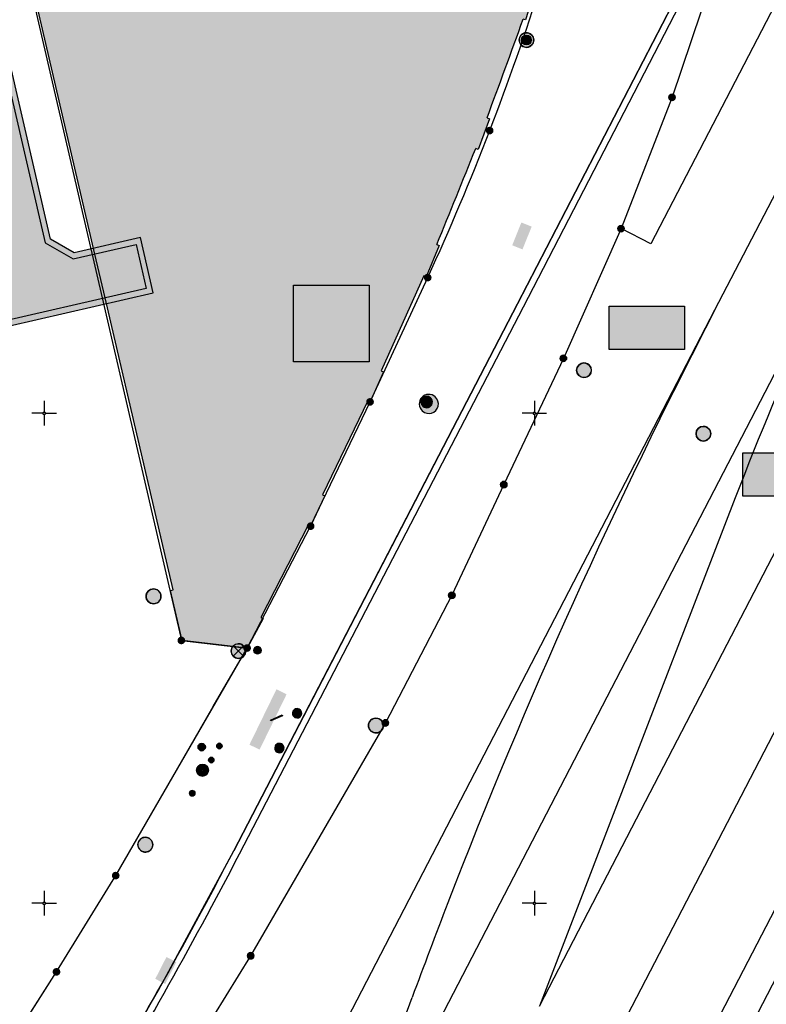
# Model space of a CAD drawing. Header units: metres. Extents: x 2695560 to 2696939, y 1260491 to 1262050.
# Tile 924 of 1005: x 2696625 to 2696663, y 1261545 to 1261595. Entities that reach past the tile are written whole.
import ezdxf

# ---------------------------------------------------------------- set-up
doc = ezdxf.new("R2010")
doc.units = ezdxf.units.M
doc.linetypes.add('AUSGEZOGEN', pattern=[0])
for name, color, linetype in [('XR$1$AV_Flächen (EO)', 7, 'AUSGEZOGEN'), ('XR$1$AV_Gebäudeflächen (BB)', 7, 'AUSGEZOGEN'), ('XR$1$AV_Gebäudeflächen ut.', 7, 'AUSGEZOGEN'), ('XR$1$AV_Grenzpunkte', 7, 'AUSGEZOGEN'), ('XR$1$AV_Koordinatennetzpunkte', 7, 'AUSGEZOGEN'), ('XR$1$AV_Linien (BB)', 7, 'AUSGEZOGEN'), ('XR$1$AV_Linien (EO)', 7, 'AUSGEZOGEN'), ('XR$1$AW_LK_Schachtdeckel', 24, 'AUSGEZOGEN'), ('XR$1$EW_LK_Bauwerk_FL_Linie_Punkt', 1, 'AUSGEZOGEN'), ('XR$1$EW_LK_Knoten', 1, 'AUSGEZOGEN'), ('XR$1$Liegenschaftsgrenzen', 7, 'AUSGEZOGEN'), ('XR$1$PFAV', 255, 'AUSGEZOGEN'), ('XR$1$PFAW', 255, 'AUSGEZOGEN'), ('XR$1$PFEW', 255, 'AUSGEZOGEN'), ('XR$1$PFWA', 255, 'AUSGEZOGEN'), ('XR$1$RAEW', 8, 'AUSGEZOGEN'), ('XR$1$RP_Abstandslinie', 7, 'AUSGEZOGEN'), ('XR$1$WA_LK_Absperrarmatur', 171, 'AUSGEZOGEN'), ('XR$1$WA_LK_Hydrant', 171, 'AUSGEZOGEN'), ('XR$1$WA_LK_Rohrleitungsteil', 171, 'AUSGEZOGEN')]:
    doc.layers.add(name, color=color, linetype=linetype)

# ---------------------------------------------------------------- blocks, each defined once
blk = doc.blocks.new('COMPLEXOBJECT_231')
at = {"layer": 'XR$1$AV_Linien (BB)', "color": 7, "linetype": 'AUSGEZOGEN', "transparency": 33554687}
for points in [[(6649.935, 11596.726), (6650.059, 11596.687), (6649.551, 11595.068), (6649.427, 11595.107)], [(6647.589, 11590.074), (6647.711, 11590.028), (6647.129, 11588.46), (6647.007, 11588.506)], [(6645.024, 11583.61), (6645.144, 11583.56), (6644.487, 11581.967), (6644.366, 11582.015), (6642.189, 11577.171), (6642.308, 11577.117), (6641.62, 11575.58), (6641.501, 11575.634), (6639.199, 11570.837), (6639.317, 11570.781), (6638.59, 11569.24), (6638.472, 11569.296), (6636.047, 11564.584), (6636.162, 11564.524), (6635.35, 11563.02)]]:
    blk.add_lwpolyline(points, dxfattribs=at)
for centre, radius, start, end in [((6001.646, 11828.818), 688.652, 339.715427, 340.161222), ((6093.267, 11809.935), 596.371, 337.697098, 338.204595)]:
    blk.add_arc(centre, radius, start, end, dxfattribs=at)
blk = doc.blocks.new('COMPLEXOBJECT_708')
at = {"layer": 'XR$1$AV_Linien (BB)', "color": 7, "linetype": 'AUSGEZOGEN', "transparency": 33554687}
blk.add_lwpolyline([(6668.817, 11608.481), (6655.932, 11583.636), (6654.42, 11584.42), (6651.48, 11577.8), (6648.44, 11571.36), (6645.79, 11565.71), (6642.4, 11559.2), (6635.53, 11547.32), (6632.38, 11542.22), (6620.86, 11524.14), (6614.15, 11515.06), (6606.75, 11506.31), (6598.33, 11497.56), (6581.743, 11481.645)], dxfattribs=at)
blk = doc.blocks.new('COMPLEXOBJECT_713')
at = {"layer": 'XR$1$AV_Linien (BB)', "color": 7, "linetype": 'AUSGEZOGEN', "transparency": 33554687}
blk.add_lwpolyline([(6631.014, 11545.905), (6634.673, 11552.676), (6639.01, 11561.037)], dxfattribs=at)
blk.add_arc((6367.033, 11694.13), 302.748, 329.08387, 330.68586, dxfattribs=at)
blk = doc.blocks.new('COMPLEXOBJECT_714')
at = {"layer": 'XR$1$AV_Linien (BB)', "color": 7, "linetype": 'AUSGEZOGEN', "transparency": 33554687}
blk.add_lwpolyline([(6639.01, 11561.037), (6649.146, 11580.576), (6660.975, 11603.463)], dxfattribs=at)
blk = doc.blocks.new('COMPLEXOBJECT_814')
at = {"layer": 'XR$1$AV_Flächen (EO)', "color": 7, "linetype": 'AUSGEZOGEN', "transparency": 33554687}
for points in [[(6660.975, 11603.463), (6649.146, 11580.576), (6634.673, 11552.676)], [(6634.965, 11552.522), (6649.438, 11580.422), (6661.267, 11603.309)]]:
    blk.add_lwpolyline(points, dxfattribs=at)
for centre, radius, start, end in [((6396.593, 11676.972), 268.573, 328.9842, 332.43202), ((6399.48, 11675.362), 265.6, 328.9649, 332.45132)]:
    blk.add_arc(centre, radius, start, end, dxfattribs=at)
blk = doc.blocks.new('COMPLEXOBJECT_976')
at = {"layer": 'XR$1$AV_Linien (EO)', "color": 7, "linetype": 'AUSGEZOGEN', "transparency": 33554687}
blk.add_lwpolyline([(6632.42, 11488.422), (6719.397, 11656.414), (6717.993, 11657.153), (6716.544, 11657.916), (6718.189, 11660.954)], dxfattribs=at)
blk = doc.blocks.new('COMPLEXOBJECT_1009')
at = {"layer": 'XR$1$AV_Linien (EO)', "color": 7, "linetype": 'AUSGEZOGEN', "transparency": 33554687}
blk.add_lwpolyline([(6630.411, 11488.245), (6652.51, 11530.856), (6717.993, 11657.153)], dxfattribs=at)
blk = doc.blocks.new('COMPLEXOBJECT_1010')
at = {"layer": 'XR$1$AV_Linien (EO)', "color": 7, "linetype": 'AUSGEZOGEN', "transparency": 33554687}
blk.add_lwpolyline([(6638.845, 11531.877), (6642.298, 11541.221), (6643.765, 11545.189)], dxfattribs=at)
for centre, radius, start, end in [((6925.687, 11442.085), 300.175, 152.59036, 158.92675), ((7001.652, 11412.858), 381.569, 158.93311, 159.70785)]:
    blk.add_arc(centre, radius, start, end, dxfattribs=at)
blk = doc.blocks.new('COMPLEXOBJECT_1027')
at = {"layer": 'XR$1$AV_Linien (EO)', "color": 7, "linetype": 'AUSGEZOGEN', "transparency": 33554687}
blk.add_lwpolyline([(6660.243, 11570.682), (6658.067, 11565.033), (6656.114, 11559.963), (6653.937, 11554.314), (6650.254, 11544.753)], dxfattribs=at)
blk.add_arc((6832.609, 11504.288), 184.711, 152.58352, 158.93367, dxfattribs=at)
blk = doc.blocks.new('COMPLEXOBJECT_1210')
at = {"layer": 'XR$1$Liegenschaftsgrenzen', "color": 7, "linetype": 'AUSGEZOGEN', "transparency": 33554687}
blk.add_lwpolyline([(6635.35, 11563.02), (6638.59, 11569.24), (6641.62, 11575.58), (6644.56, 11581.92)], dxfattribs=at)
for centre, radius, start, end in [((6532.021, 11634.27), 124.088, 338.81164, 342.50689), ((6531.106, 11634.138), 124.894, 335.28556, 339.01981)]:
    blk.add_arc(centre, radius, start, end, dxfattribs=at)
blk = doc.blocks.new('BAV15')
at = {"layer": 'XR$1$PFAV', "transparency": 33554687}
blk.add_hatch(color=7, dxfattribs=at).paths.add_polyline_path([(0.5, 0), (0.49, 0.1), (0.46, 0.2), (0.41, 0.29), (0.34, 0.36), (0.26, 0.42), (0.17, 0.47), (0.08, 0.49), (-0.03, 0.5), (-0.13, 0.48), (-0.22, 0.45), (-0.31, 0.4), (-0.38, 0.33), (-0.44, 0.24), (-0.48, 0.15), (-0.5, 0.05), (-0.5, -0.05), (-0.48, -0.15), (-0.44, -0.24), (-0.38, -0.33), (-0.31, -0.4), (-0.22, -0.45), (-0.13, -0.48), (-0.03, -0.5), (0.08, -0.49), (0.17, -0.47), (0.26, -0.42), (0.34, -0.36), (0.41, -0.29), (0.46, -0.2), (0.49, -0.1)])
at = {"color": 7, "transparency": 33554687}
for start, end in [(90, 270), (270, 90)]:
    blk.add_arc((0, 0), 0.5, start, end, dxfattribs=at)
at = {"layer": 'XR$1$PFAV', "transparency": 33554687}
blk.add_circle((0, 0), 0.5, dxfattribs=at)
blk = doc.blocks.new('BWAV20')
at = {"true_color": 0x000000, "transparency": 33554687}
blk.add_hatch(color=18, dxfattribs=at).paths.add_polyline_path([(0.17, 0), (0.16, 0.03), (0.15, 0.07), (0.14, 0.1), (0.11, 0.12), (0.09, 0.14), (0.06, 0.16), (0.03, 0.16), (-0.01, 0.17), (-0.04, 0.16), (-0.07, 0.15), (-0.1, 0.13), (-0.13, 0.11), (-0.15, 0.08), (-0.16, 0.05), (-0.17, 0.02), (-0.17, -0.02), (-0.16, -0.05), (-0.15, -0.08), (-0.13, -0.11), (-0.1, -0.13), (-0.07, -0.15), (-0.04, -0.16), (-0.01, -0.17), (0.03, -0.16), (0.06, -0.16), (0.09, -0.14), (0.11, -0.12), (0.14, -0.1), (0.15, -0.07), (0.16, -0.03)])
at = {"layer": 'XR$1$PFAV', "transparency": 33554687}
blk.add_hatch(color=7, dxfattribs=at).paths.add_polyline_path([(0.5, 0), (0.49, 0.1), (0.46, 0.2), (0.41, 0.29), (0.34, 0.36), (0.26, 0.42), (0.17, 0.47), (0.08, 0.49), (-0.03, 0.5), (-0.13, 0.48), (-0.22, 0.45), (-0.31, 0.4), (-0.38, 0.33), (-0.44, 0.24), (-0.48, 0.15), (-0.5, 0.05), (-0.5, -0.05), (-0.48, -0.15), (-0.44, -0.24), (-0.38, -0.33), (-0.31, -0.4), (-0.22, -0.45), (-0.13, -0.48), (-0.03, -0.5), (0.08, -0.49), (0.17, -0.47), (0.26, -0.42), (0.34, -0.36), (0.41, -0.29), (0.46, -0.2), (0.49, -0.1)])
blk = doc.blocks.new('BAV2041')
at = {"color": 7, "transparency": 33554687}
for p, q in [((0, 0.5), (0, 0.05)), ((-0.05, 0), (-0.5, 0)), ((0.05, 0), (0.5, 0)), ((0, -0.05), (0, -0.5))]:
    blk.add_line(p, q, dxfattribs=at)
blk.add_circle((0, 0), 0.05, dxfattribs=at)
for start, end in [(90, 270), (270, 90)]:
    blk.add_arc((0, 0), 0.05, start, end, dxfattribs=at)
blk = doc.blocks.new('COMPLEXOBJECT_1466')
at = {"layer": 'XR$1$RP_Abstandslinie', "color": 7, "linetype": 'AUSGEZOGEN', "transparency": 33554687}
blk.add_lwpolyline([(6470.75, 11387), (6506.19, 11420.68), (6538.12, 11451.04), (6563.88, 11475.59), (6592.63, 11503.18), (6600.77, 11511.64), (6607.85, 11520), (6614.25, 11528.63), (6625.63, 11546.5), (6628.65, 11551.41), (6635.35, 11563.02), (6638.59, 11569.24), (6641.62, 11575.58), (6644.56, 11581.92)], dxfattribs=at)
for centre, radius, start, end in [((6532.021, 11634.27), 124.088, 338.81164, 342.50689), ((6531.106, 11634.138), 124.894, 335.28556, 339.01981)]:
    blk.add_arc(centre, radius, start, end, dxfattribs=at)
blk = doc.blocks.new('BAW2082')
at = {"layer": 'XR$1$PFAW', "transparency": 33554687}
blk.add_hatch(color=7, dxfattribs=at).paths.add_polyline_path([(0.509, -0.003), (0.499, 0.098), (0.469, 0.194), (0.42, 0.283), (0.354, 0.359), (0.274, 0.421), (0.183, 0.466), (0.085, 0.491), (-0.016, 0.496), (-0.116, 0.481), (-0.211, 0.446), (-0.297, 0.392), (-0.37, 0.323), (-0.428, 0.24), (-0.468, 0.147), (-0.488, 0.047), (-0.488, -0.054), (-0.468, -0.153), (-0.428, -0.246), (-0.37, -0.329), (-0.297, -0.398), (-0.211, -0.452), (-0.116, -0.487), (-0.016, -0.502), (0.085, -0.497), (0.183, -0.472), (0.274, -0.427), (0.354, -0.366), (0.42, -0.289), (0.469, -0.2), (0.499, -0.104)])
at = {"transparency": 33554687}
for start, end in [(91.19481, 268.80519), (268.80519, 91.19481)]:
    blk.add_arc((0.01, 0), 0.5, start, end, dxfattribs=at)
at = {"layer": 'XR$1$PFAW', "transparency": 33554687}
blk.add_circle((0.009, -0.003), 0.5, dxfattribs=at)
blk = doc.blocks.new('BAW2088')
at = {"layer": 'XR$1$PFAW', "transparency": 33554687}
blk.add_hatch(color=253, dxfattribs=at).paths.add_polyline_path([(0.51, 0), (0.5, 0.101), (0.47, 0.197), (0.421, 0.286), (0.355, 0.362), (0.275, 0.424), (0.184, 0.469), (0.086, 0.494), (-0.015, 0.499), (-0.115, 0.484), (-0.21, 0.449), (-0.296, 0.395), (-0.369, 0.326), (-0.427, 0.243), (-0.467, 0.15), (-0.487, 0.051), (-0.487, -0.051), (-0.467, -0.15), (-0.427, -0.243), (-0.369, -0.326), (-0.296, -0.395), (-0.21, -0.449), (-0.115, -0.484), (-0.015, -0.499), (0.086, -0.494), (0.184, -0.469), (0.275, -0.424), (0.355, -0.362), (0.421, -0.286), (0.47, -0.197), (0.5, -0.101)])
at = {"transparency": 33554687}
for start, end in [(91.19481, 268.80519), (268.80519, 91.19481)]:
    blk.add_arc((0.01, 0), 0.5, start, end, dxfattribs=at)
at = {"layer": 'XR$1$PFAW', "transparency": 33554687}
blk.add_circle((0.01, 0), 0.5, dxfattribs=at)
blk = doc.blocks.new('BAW2081')
at = {"layer": 'XR$1$PFAW', "transparency": 33554687}
blk.add_hatch(color=7, dxfattribs=at).paths.add_polyline_path([(0.5, 0), (0.49, 0.1), (0.46, 0.2), (0.41, 0.29), (0.34, 0.36), (0.26, 0.42), (0.17, 0.47), (0.08, 0.49), (-0.03, 0.5), (-0.13, 0.48), (-0.22, 0.45), (-0.31, 0.4), (-0.38, 0.33), (-0.44, 0.24), (-0.48, 0.15), (-0.5, 0.05), (-0.5, -0.05), (-0.48, -0.15), (-0.44, -0.24), (-0.38, -0.33), (-0.31, -0.4), (-0.22, -0.45), (-0.13, -0.48), (-0.03, -0.5), (0.08, -0.49), (0.17, -0.47), (0.26, -0.42), (0.34, -0.36), (0.41, -0.29), (0.46, -0.2), (0.49, -0.1)])
at = {"transparency": 33554687}
blk.add_line((-0.43, -0.25), (0, 0), dxfattribs=at)
blk.add_lwpolyline([(0, 0.5), (0, 0), (0.43, -0.25)], dxfattribs=at)
for start, end in [(90, 180), (180, 270), (0, 90), (270, 0)]:
    blk.add_arc((0, 0), 0.5, start, end, dxfattribs=at)
at = {"layer": 'XR$1$PFAW', "transparency": 33554687}
blk.add_circle((0, 0), 0.5, dxfattribs=at)
blk = doc.blocks.new('BAW2085')
at = {"layer": 'XR$1$PFAW', "transparency": 33554687}
h = blk.add_hatch(color=7, dxfattribs=at)
h.paths.add_polyline_path([(0.15, 0.501), (0.099, 0.498), (0.049, 0.491), (0, 0.478), (-0.047, 0.46), (-0.093, 0.438), (-0.136, 0.411), (-0.176, 0.38), (-0.212, 0.345), (-0.245, 0.307), (-0.274, 0.265), (-0.299, 0.221), (-0.319, 0.174), (-0.334, 0.126), (-0.344, 0.076), (-0.349, 0.026), (-0.349, -0.025), (-0.344, -0.075), (-0.334, -0.125), (-0.319, -0.173), (-0.299, -0.219), (-0.274, -0.264), (-0.245, -0.305), (-0.212, -0.344), (-0.176, -0.379), (-0.136, -0.41), (-0.093, -0.436), (-0.047, -0.459), (0, -0.476), (0.049, -0.489), (0.099, -0.497), (0.15, -0.499), (0.201, -0.497), (0.251, -0.489), (0.3, -0.476), (0.347, -0.459), (0.393, -0.436), (0.436, -0.41), (0.476, -0.379), (0.512, -0.344), (0.545, -0.305), (0.574, -0.264), (0.599, -0.219), (0.619, -0.173), (0.634, -0.125), (0.644, -0.075), (0.649, -0.025), (0.649, 0.026), (0.644, 0.076), (0.634, 0.126), (0.619, 0.174), (0.599, 0.221), (0.574, 0.265), (0.545, 0.307), (0.512, 0.345), (0.476, 0.38), (0.436, 0.411), (0.393, 0.438), (0.347, 0.46), (0.3, 0.478), (0.251, 0.491), (0.201, 0.498)])
h.paths.add_polyline_path([(0.03, -0.298), (0, -0.3), (-0.03, -0.298), (-0.06, -0.294), (-0.09, -0.286), (-0.118, -0.276), (-0.146, -0.262), (-0.171, -0.246), (-0.195, -0.228), (-0.217, -0.207), (-0.237, -0.184), (-0.255, -0.159), (-0.269, -0.132), (-0.281, -0.104), (-0.29, -0.075), (-0.297, -0.045), (-0.3, -0.015), (-0.3, 0.015), (-0.297, 0.045), (-0.29, 0.075), (-0.281, 0.104), (-0.269, 0.132), (-0.255, 0.159), (-0.237, 0.184), (-0.217, 0.207), (-0.195, 0.228), (-0.171, 0.246), (-0.146, 0.262), (-0.118, 0.276), (-0.09, 0.286), (-0.06, 0.294), (-0.03, 0.298), (0, 0.3), (0.03, 0.298), (0.06, 0.294), (0.09, 0.286), (0.118, 0.276), (0.146, 0.262), (0.171, 0.246), (0.195, 0.228), (0.217, 0.207), (0.237, 0.184), (0.255, 0.159), (0.269, 0.132), (0.281, 0.104), (0.29, 0.075), (0.297, 0.045), (0.3, 0.015), (0.3, -0.015), (0.297, -0.045), (0.29, -0.075), (0.281, -0.104), (0.269, -0.132), (0.255, -0.159), (0.237, -0.184), (0.217, -0.207), (0.195, -0.228), (0.171, -0.246), (0.146, -0.262), (0.118, -0.276), (0.09, -0.286), (0.06, -0.294)], flags=16)
blk.add_hatch(color=7, dxfattribs=at).paths.add_polyline_path([(0, 0.3), (-0.03, 0.298), (-0.06, 0.294), (-0.09, 0.286), (-0.118, 0.276), (-0.146, 0.262), (-0.171, 0.246), (-0.195, 0.228), (-0.217, 0.207), (-0.237, 0.184), (-0.255, 0.159), (-0.269, 0.132), (-0.281, 0.104), (-0.29, 0.075), (-0.297, 0.045), (-0.3, 0.015), (-0.3, -0.015), (-0.297, -0.045), (-0.29, -0.075), (-0.281, -0.104), (-0.269, -0.132), (-0.255, -0.159), (-0.237, -0.184), (-0.217, -0.207), (-0.195, -0.228), (-0.171, -0.246), (-0.146, -0.262), (-0.118, -0.276), (-0.09, -0.286), (-0.06, -0.294), (-0.03, -0.298), (0, -0.3), (0.03, -0.298), (0.06, -0.294), (0.09, -0.286), (0.118, -0.276), (0.146, -0.262), (0.171, -0.246), (0.195, -0.228), (0.217, -0.207), (0.237, -0.184), (0.255, -0.159), (0.269, -0.132), (0.281, -0.104), (0.29, -0.075), (0.297, -0.045), (0.3, -0.015), (0.3, 0.015), (0.297, 0.045), (0.29, 0.075), (0.281, 0.104), (0.269, 0.132), (0.255, 0.159), (0.237, 0.184), (0.217, 0.207), (0.195, 0.228), (0.171, 0.246), (0.146, 0.262), (0.118, 0.276), (0.09, 0.286), (0.06, 0.294), (0.03, 0.298)])
at = {"transparency": 33554687}
for centre, radius, start, end in [((0.15, 0.001), 0.5, 90, 270), ((0, 0), 0.3, 90, 270), ((0, 0), 0.3, 270, 90), ((0.15, 0.001), 0.5, 270, 90)]:
    blk.add_arc(centre, radius, start, end, dxfattribs=at)
blk = doc.blocks.new('BWA2013')
at = {"true_color": 0x000000, "transparency": 33554687}
blk.add_hatch(color=18, dxfattribs=at).paths.add_polyline_path([(-0.291, -0.409), (0.352, 0.357), (0.291, 0.409), (-0.352, -0.357)])
at = {"transparency": 33554687}
blk.add_lwpolyline([(-0.291, -0.409), (-0.352, -0.357), (0.291, 0.409), (0.352, 0.357), (-0.291, -0.409)], close=True, dxfattribs=at)
blk = doc.blocks.new('BWA2009')
at = {"true_color": 0x000000, "transparency": 33554687}
blk.add_hatch(color=18, dxfattribs=at).paths.add_polyline_path([(0.333, 0), (0.327, 0.067), (0.306, 0.131), (0.274, 0.19), (0.23, 0.242), (0.176, 0.283), (0.116, 0.313), (0.05, 0.329), (-0.017, 0.333), (-0.084, 0.323), (-0.147, 0.299), (-0.204, 0.264), (-0.253, 0.217), (-0.291, 0.162), (-0.318, 0.1), (-0.332, 0.034), (-0.332, -0.034), (-0.318, -0.1), (-0.291, -0.162), (-0.253, -0.217), (-0.204, -0.264), (-0.147, -0.299), (-0.084, -0.323), (-0.017, -0.333), (0.05, -0.329), (0.116, -0.313), (0.176, -0.283), (0.23, -0.242), (0.274, -0.19), (0.306, -0.131), (0.327, -0.067)])
at = {"layer": 'XR$1$PFWA', "transparency": 33554687}
blk.add_hatch(color=7, dxfattribs=at).paths.add_polyline_path([(0.5, 0), (0.49, 0.101), (0.459, 0.197), (0.41, 0.286), (0.344, 0.362), (0.264, 0.424), (0.174, 0.469), (0.076, 0.494), (-0.025, 0.499), (-0.125, 0.484), (-0.22, 0.449), (-0.306, 0.395), (-0.379, 0.326), (-0.437, 0.243), (-0.477, 0.15), (-0.497, 0.051), (-0.497, -0.051), (-0.477, -0.15), (-0.437, -0.243), (-0.379, -0.326), (-0.306, -0.395), (-0.22, -0.449), (-0.125, -0.484), (-0.025, -0.499), (0.076, -0.494), (0.174, -0.469), (0.264, -0.424), (0.344, -0.362), (0.41, -0.286), (0.459, -0.197), (0.49, -0.101)])
at = {"transparency": 33554687}
blk.add_circle((0, 0), 0.333, dxfattribs=at)
for start, end in [(90, 180), (180, 270), (0, 90), (270, 0)]:
    blk.add_arc((0, 0), 0.5, start, end, dxfattribs=at)
at = {"layer": 'XR$1$PFWA', "transparency": 33554687}
blk.add_circle((0, 0), 0.5, dxfattribs=at)
blk = doc.blocks.new('BWA965')
at = {"layer": 'XR$1$PFWA', "transparency": 33554687}
blk.add_hatch(color=7, dxfattribs=at).paths.add_polyline_path([(0, 0.5), (-0.05, 0.5), (-0.1, 0.49), (-0.15, 0.48), (-0.2, 0.46), (-0.24, 0.44), (-0.29, 0.41), (-0.33, 0.38), (-0.36, 0.34), (-0.4, 0.31), (-0.42, 0.26), (-0.45, 0.22), (-0.47, 0.17), (-0.48, 0.13), (-0.49, 0.08), (-0.5, 0.03), (-0.5, -0.03), (-0.49, -0.08), (-0.48, -0.13), (-0.47, -0.17), (-0.45, -0.22), (-0.42, -0.26), (-0.4, -0.31), (-0.36, -0.34), (-0.33, -0.38), (-0.29, -0.41), (-0.24, -0.44), (-0.2, -0.46), (-0.15, -0.48), (-0.1, -0.49), (-0.05, -0.5), (0, -0.5), (0.05, -0.5), (0.1, -0.49), (0.15, -0.48), (0.2, -0.46), (0.24, -0.44), (0.29, -0.41), (0.33, -0.38), (0.36, -0.34), (0.4, -0.31), (0.42, -0.26), (0.45, -0.22), (0.47, -0.17), (0.48, -0.13), (0.49, -0.08), (0.5, -0.03), (0.5, 0.03), (0.49, 0.08), (0.48, 0.13), (0.47, 0.17), (0.45, 0.22), (0.42, 0.26), (0.4, 0.31), (0.36, 0.34), (0.33, 0.38), (0.29, 0.41), (0.24, 0.44), (0.2, 0.46), (0.15, 0.48), (0.1, 0.49), (0.05, 0.5)])
at = {"transparency": 33554687}
blk.add_line((0, 0.5), (0, -0.5), dxfattribs=at)
for start, end in [(90, 270), (270, 90)]:
    blk.add_arc((0, 0), 0.5, start, end, dxfattribs=at)
blk = doc.blocks.new('BEW15')
at = {"layer": 'XR$1$PFEW', "transparency": 33554687}
h = blk.add_hatch(color=7, dxfattribs=at)
h.paths.add_polyline_path([(-0.5, 0), (-0.497, -0.05), (-0.489, -0.1), (-0.477, -0.15), (-0.459, -0.197), (-0.437, -0.242), (-0.41, -0.285), (-0.379, -0.326), (-0.344, -0.362), (-0.306, -0.395), (-0.264, -0.424), (-0.22, -0.449), (-0.173, -0.469), (-0.125, -0.484), (-0.075, -0.494), (-0.025, -0.499), (0.026, -0.499), (0.076, -0.494), (0.126, -0.484), (0.174, -0.469), (0.22, -0.449), (0.265, -0.424), (0.306, -0.395), (0.345, -0.362), (0.38, -0.326), (0.411, -0.285), (0.437, -0.242), (0.46, -0.197), (0.477, -0.15), (0.49, -0.1), (0.498, -0.05), (0.5, 0), (0.498, 0.051), (0.49, 0.101), (0.477, 0.15), (0.46, 0.197), (0.437, 0.243), (0.411, 0.286), (0.38, 0.326), (0.345, 0.363), (0.306, 0.396), (0.265, 0.424), (0.22, 0.449), (0.174, 0.469), (0.126, 0.484), (0.076, 0.494), (0.026, 0.5), (-0.025, 0.5), (-0.075, 0.494), (-0.125, 0.484), (-0.173, 0.469), (-0.22, 0.449), (-0.264, 0.424), (-0.306, 0.396), (-0.344, 0.363), (-0.379, 0.326), (-0.41, 0.286), (-0.437, 0.243), (-0.459, 0.197), (-0.477, 0.15), (-0.489, 0.101), (-0.497, 0.051)])
h.paths.add_polyline_path([(0.01, 0.001), (0.01, 0), (0.01, -0.001), (0.01, -0.002), (0.01, -0.003), (0.009, -0.004), (0.009, -0.005), (0.009, -0.006), (0.008, -0.006), (0.007, -0.007), (0.006, -0.008), (0.006, -0.008), (0.005, -0.009), (0.004, -0.009), (0.003, -0.01), (0.002, -0.01), (0.001, -0.01), (0, -0.01), (-0.001, -0.01), (-0.002, -0.01), (-0.003, -0.009), (-0.004, -0.009), (-0.005, -0.008), (-0.006, -0.008), (-0.007, -0.007), (-0.007, -0.006), (-0.008, -0.006), (-0.008, -0.005), (-0.009, -0.004), (-0.009, -0.003), (-0.009, -0.002), (-0.01, -0.001), (-0.01, 0), (-0.01, 0.001), (-0.009, 0.002), (-0.009, 0.003), (-0.009, 0.004), (-0.008, 0.005), (-0.008, 0.006), (-0.007, 0.007), (-0.007, 0.007), (-0.006, 0.008), (-0.005, 0.009), (-0.004, 0.009), (-0.003, 0.01), (-0.002, 0.01), (-0.001, 0.01), (0, 0.01), (0.001, 0.01), (0.002, 0.01), (0.003, 0.01), (0.004, 0.01), (0.005, 0.009), (0.006, 0.009), (0.006, 0.008), (0.007, 0.007), (0.008, 0.007), (0.009, 0.006), (0.009, 0.005), (0.009, 0.004), (0.01, 0.003), (0.01, 0.002)], flags=16)
at = {"color": 1, "transparency": 33554687}
for start, end in [(0, 180), (180, 0)]:
    blk.add_arc((0, 0), 0.5, start, end, dxfattribs=at)
at = {"layer": 'XR$1$PFEW', "transparency": 33554687}
blk.add_circle((0, 0), 0.5, dxfattribs=at)
blk = doc.blocks.new('BEWLP2549_S')
at = {"layer": 'XR$1$PFEW', "transparency": 33554687}
blk.add_hatch(color=7, dxfattribs=at).paths.add_polyline_path([(0.5, 0), (0.49, 0.101), (0.459, 0.197), (0.41, 0.286), (0.344, 0.362), (0.264, 0.424), (0.174, 0.469), (0.076, 0.494), (-0.025, 0.499), (-0.125, 0.484), (-0.22, 0.449), (-0.306, 0.395), (-0.379, 0.326), (-0.437, 0.243), (-0.477, 0.15), (-0.497, 0.051), (-0.497, -0.051), (-0.477, -0.15), (-0.437, -0.243), (-0.379, -0.326), (-0.306, -0.395), (-0.22, -0.449), (-0.125, -0.484), (-0.025, -0.499), (0.076, -0.494), (0.174, -0.469), (0.264, -0.424), (0.344, -0.362), (0.41, -0.286), (0.459, -0.197), (0.49, -0.101)])
at = {"color": 1, "transparency": 33554687}
for p, q in [((0.354, -0.354), (-0.354, 0.354)), ((-0.354, -0.354), (0.354, 0.354))]:
    blk.add_line(p, q, dxfattribs=at)
for start, end in [(91.38095, 268.61905), (268.61905, 91.38095)]:
    blk.add_arc((0, 0), 0.5, start, end, dxfattribs=at)
at = {"layer": 'XR$1$PFEW', "transparency": 33554687}
blk.add_circle((0, 0), 0.5, dxfattribs=at)
blk = doc.blocks.new('BEW957')
at = {"layer": 'XR$1$RAEW', "transparency": 33554687}
blk.add_hatch(color=1, dxfattribs=at).paths.add_polyline_path([(-0.5, 0), (-0.5, -0.05), (-0.49, -0.1), (-0.48, -0.15), (-0.46, -0.2), (-0.44, -0.24), (-0.41, -0.29), (-0.38, -0.33), (-0.34, -0.36), (-0.31, -0.4), (-0.26, -0.42), (-0.22, -0.45), (-0.17, -0.47), (-0.13, -0.48), (-0.08, -0.49), (-0.03, -0.5), (0.03, -0.5), (0.08, -0.49), (0.13, -0.48), (0.17, -0.47), (0.22, -0.45), (0.26, -0.42), (0.31, -0.4), (0.34, -0.36), (0.38, -0.33), (0.41, -0.29), (0.44, -0.24), (0.46, -0.2), (0.48, -0.15), (0.49, -0.1), (0.5, -0.05), (0.5, 0), (0.5, 0.05), (0.49, 0.1), (0.48, 0.15), (0.46, 0.2), (0.44, 0.24), (0.41, 0.29), (0.38, 0.33), (0.34, 0.36), (0.31, 0.4), (0.26, 0.42), (0.22, 0.45), (0.17, 0.47), (0.13, 0.48), (0.08, 0.49), (0.03, 0.5), (-0.03, 0.5), (-0.08, 0.49), (-0.13, 0.48), (-0.17, 0.47), (-0.22, 0.45), (-0.26, 0.42), (-0.31, 0.4), (-0.34, 0.36), (-0.38, 0.33), (-0.41, 0.29), (-0.44, 0.24), (-0.46, 0.2), (-0.48, 0.15), (-0.49, 0.1), (-0.5, 0.05)])
at = {"color": 1, "transparency": 33554687}
for start, end in [(90, 180), (180, 270), (0, 90), (270, 0)]:
    blk.add_arc((0, 0), 0.5, start, end, dxfattribs=at)
at = {"layer": 'XR$1$RAEW', "color": 1, "transparency": 33554687}
blk.add_circle((0, 0), 0.5, dxfattribs=at)

msp = doc.modelspace()

# ---------------------------------------------------------------- hatches: boundary and pattern name
at = {"transparency": 33554687}
for points in [[(2696649.84, 1261583.38), (2696650.365, 1261583.17), (2696650.832, 1261584.334), (2696650.307, 1261584.544)], [(2696638.683, 1261581.338), (2696638.683, 1261577.437), (2696642.546, 1261577.437), (2696642.546, 1261581.338)], [(2696654.782, 1261580.273), (2696654.782, 1261578.063), (2696658.622, 1261578.063), (2696658.622, 1261580.273)], [(2696661.603, 1261572.797), (2696661.603, 1261570.587), (2696665.447, 1261570.587), (2696665.447, 1261572.797)], [(2696636.439, 1261557.9), (2696636.957, 1261557.648), (2696638.335, 1261560.474), (2696637.817, 1261560.726)], [(2696631.638, 1261545.952), (2696632.142, 1261545.694), (2696632.712, 1261546.81), (2696632.208, 1261547.068)]]:
    msp.add_hatch(color=7, dxfattribs=at).paths.add_polyline_path(points)
at = {"layer": 'XR$1$AV_Gebäudeflächen (BB)', "true_color": 0xd2d2d2, "transparency": 33554687}
msp.add_hatch(color=254, dxfattribs=at).paths.add_polyline_path([(2696650.51, 1261651.66), (2696650.33, 1261651.53), (2696649.924, 1261651.237), (2696649.832, 1261651.336), (2696649.737, 1261651.432), (2696649.639, 1261651.524), (2696649.537, 1261651.613), (2696649.432, 1261651.698), (2696649.324, 1261651.779), (2696649.214, 1261651.857), (2696649.101, 1261651.93), (2696648.985, 1261652), (2696648.867, 1261652.065), (2696648.747, 1261652.127), (2696648.624, 1261652.183), (2696648.5, 1261652.236), (2696648.374, 1261652.284), (2696648.246, 1261652.328), (2696648.117, 1261652.367), (2696647.987, 1261652.402), (2696647.855, 1261652.432), (2696647.722, 1261652.457), (2696647.589, 1261652.477), (2696647.455, 1261652.493), (2696647.32, 1261652.504), (2696647.186, 1261652.511), (2696647.051, 1261652.512), (2696646.916, 1261652.509), (2696646.781, 1261652.501), (2696646.647, 1261652.489), (2696646.513, 1261652.471), (2696646.38, 1261652.449), (2696646.247, 1261652.422), (2696646.116, 1261652.391), (2696646.088, 1261652.518), (2696644.488, 1261652.146), (2696644.511, 1261652.049), (2696640.022, 1261651.007), (2696640, 1261651.105), (2696638.351, 1261650.722), (2696638.376, 1261650.616), (2696634.41, 1261649.696), (2696634.444, 1261649.548), (2696634.338, 1261649.523), (2696633.919, 1261649.426), (2696633.939, 1261649.338), (2696619.491, 1261645.985), (2696619.233, 1261645.925), (2696615.301, 1261645.013), (2696615.28, 1261645.1), (2696614.9, 1261645.012), (2696614.888, 1261644.618), (2696614.43, 1261644.512), (2696614.306, 1261645.048), (2696613.341, 1261644.839), (2696613.366, 1261644.729), (2696604.376, 1261642.648), (2696604.352, 1261642.753), (2696603.408, 1261642.534), (2696603.434, 1261642.425), (2696603.614, 1261641.648), (2696603.964, 1261641.729), (2696607.055, 1261628.463), (2696608.52, 1261622.172), (2696611.746, 1261608.328), (2696611.357, 1261608.237), (2696611.539, 1261607.458), (2696612.484, 1261607.679), (2696612.468, 1261607.747), (2696617.986, 1261609.037), (2696620.031, 1261609.515), (2696621.475, 1261609.853), (2696621.491, 1261609.785), (2696622.191, 1261609.949), (2696625.212, 1261597.507), (2696625.325, 1261597.023), (2696625.152, 1261596.983), (2696625.417, 1261595.844), (2696625.544, 1261595.874), (2696628.556, 1261582.935), (2696629.077, 1261580.695), (2696632.547, 1261565.793), (2696632.42, 1261565.764), (2696633.014, 1261563.213), (2696636.32, 1261562.83), (2696637.132, 1261564.334), (2696637.017, 1261564.394), (2696639.442, 1261569.106), (2696639.56, 1261569.05), (2696640.287, 1261570.591), (2696640.169, 1261570.647), (2696642.471, 1261575.444), (2696642.59, 1261575.39), (2696643.278, 1261576.927), (2696643.159, 1261576.981), (2696645.336, 1261581.825), (2696645.457, 1261581.777), (2696646.114, 1261583.37), (2696645.994, 1261583.42), (2696646.059, 1261583.578), (2696646.123, 1261583.735), (2696646.188, 1261583.893), (2696646.252, 1261584.051), (2696646.317, 1261584.208), (2696646.381, 1261584.366), (2696646.446, 1261584.524), (2696646.51, 1261584.682), (2696646.574, 1261584.84), (2696646.638, 1261584.997), (2696646.703, 1261585.155), (2696646.767, 1261585.313), (2696646.831, 1261585.471), (2696646.895, 1261585.629), (2696646.959, 1261585.787), (2696647.023, 1261585.945), (2696647.087, 1261586.103), (2696647.151, 1261586.261), (2696647.215, 1261586.419), (2696647.278, 1261586.577), (2696647.342, 1261586.735), (2696647.406, 1261586.893), (2696647.469, 1261587.051), (2696647.533, 1261587.209), (2696647.597, 1261587.367), (2696647.66, 1261587.525), (2696647.724, 1261587.683), (2696647.787, 1261587.841), (2696647.85, 1261588), (2696647.914, 1261588.158), (2696647.977, 1261588.316), (2696648.099, 1261588.27), (2696648.681, 1261589.838), (2696648.559, 1261589.884), (2696648.619, 1261590.046), (2696648.679, 1261590.208), (2696648.739, 1261590.37), (2696648.798, 1261590.533), (2696648.858, 1261590.695), (2696648.918, 1261590.857), (2696648.977, 1261591.019), (2696649.037, 1261591.181), (2696649.097, 1261591.344), (2696649.156, 1261591.506), (2696649.216, 1261591.668), (2696649.275, 1261591.831), (2696649.335, 1261591.993), (2696649.394, 1261592.155), (2696649.453, 1261592.318), (2696649.513, 1261592.48), (2696649.572, 1261592.642), (2696649.631, 1261592.805), (2696649.69, 1261592.967), (2696649.749, 1261593.129), (2696649.808, 1261593.292), (2696649.867, 1261593.454), (2696649.926, 1261593.617), (2696649.985, 1261593.779), (2696650.044, 1261593.942), (2696650.103, 1261594.104), (2696650.162, 1261594.267), (2696650.221, 1261594.429), (2696650.28, 1261594.592), (2696650.338, 1261594.754), (2696650.397, 1261594.917), (2696650.521, 1261594.878), (2696651.029, 1261596.497), (2696650.905, 1261596.536), (2696650.956, 1261596.699), (2696651.007, 1261596.863), (2696651.059, 1261597.026), (2696651.11, 1261597.19), (2696651.161, 1261597.353), (2696651.212, 1261597.517), (2696651.263, 1261597.68), (2696651.314, 1261597.844), (2696651.365, 1261598.007), (2696651.416, 1261598.171), (2696651.467, 1261598.335), (2696651.518, 1261598.498), (2696651.569, 1261598.662), (2696651.62, 1261598.825), (2696651.671, 1261598.989), (2696651.722, 1261599.152), (2696651.773, 1261599.316), (2696651.824, 1261599.479), (2696651.875, 1261599.643), (2696651.926, 1261599.806), (2696651.977, 1261599.97), (2696652.028, 1261600.134), (2696652.079, 1261600.297), (2696652.13, 1261600.461), (2696652.18, 1261600.624), (2696652.231, 1261600.788), (2696652.282, 1261600.952), (2696652.333, 1261601.115), (2696652.384, 1261601.279), (2696652.434, 1261601.442), (2696652.485, 1261601.606), (2696652.611, 1261601.572), (2696653.071, 1261603.202), (2696652.946, 1261603.238), (2696652.992, 1261603.403), (2696653.037, 1261603.567), (2696653.082, 1261603.732), (2696653.127, 1261603.897), (2696653.172, 1261604.062), (2696653.217, 1261604.226), (2696653.261, 1261604.391), (2696653.305, 1261604.556), (2696653.349, 1261604.721), (2696653.393, 1261604.886), (2696653.437, 1261605.051), (2696653.481, 1261605.216), (2696653.524, 1261605.382), (2696653.568, 1261605.547), (2696653.611, 1261605.712), (2696653.654, 1261605.877), (2696653.696, 1261606.043), (2696653.739, 1261606.208), (2696653.781, 1261606.373), (2696653.824, 1261606.539), (2696653.866, 1261606.704), (2696653.908, 1261606.87), (2696653.949, 1261607.036), (2696653.991, 1261607.201), (2696654.032, 1261607.367), (2696654.074, 1261607.533), (2696654.115, 1261607.698), (2696654.155, 1261607.864), (2696654.196, 1261608.03), (2696654.237, 1261608.196), (2696654.277, 1261608.362), (2696654.404, 1261608.332), (2696654.783, 1261609.984), (2696654.656, 1261610.014), (2696654.677, 1261610.1), (2696654.698, 1261610.186), (2696654.718, 1261610.273), (2696654.739, 1261610.359), (2696654.759, 1261610.445), (2696654.779, 1261610.532), (2696654.799, 1261610.618), (2696654.819, 1261610.704), (2696654.838, 1261610.791), (2696654.858, 1261610.877), (2696654.877, 1261610.964), (2696654.896, 1261611.051), (2696654.915, 1261611.137), (2696654.934, 1261611.224), (2696654.953, 1261611.31), (2696654.971, 1261611.397), (2696654.99, 1261611.484), (2696655.008, 1261611.571), (2696655.026, 1261611.658), (2696655.044, 1261611.744), (2696655.061, 1261611.831), (2696655.079, 1261611.918), (2696655.096, 1261612.005), (2696655.113, 1261612.092), (2696655.13, 1261612.179), (2696655.147, 1261612.266), (2696655.164, 1261612.353), (2696655.18, 1261612.44), (2696655.197, 1261612.528), (2696655.213, 1261612.615), (2696655.229, 1261612.702), (2696655.358, 1261612.682), (2696655.639, 1261614.376), (2696655.51, 1261614.396), (2696655.513, 1261614.554), (2696655.642, 1261614.536), (2696655.873, 1261616.211), (2696655.744, 1261616.229), (2696655.764, 1261616.401), (2696655.784, 1261616.574), (2696655.803, 1261616.746), (2696655.821, 1261616.918), (2696655.839, 1261617.091), (2696655.856, 1261617.263), (2696655.873, 1261617.436), (2696655.889, 1261617.609), (2696655.904, 1261617.782), (2696655.919, 1261617.954), (2696655.933, 1261618.127), (2696655.946, 1261618.3), (2696655.959, 1261618.473), (2696655.971, 1261618.646), (2696655.982, 1261618.819), (2696655.993, 1261618.992), (2696656.004, 1261619.165), (2696656.013, 1261619.339), (2696656.022, 1261619.512), (2696656.031, 1261619.685), (2696656.038, 1261619.858), (2696656.045, 1261620.032), (2696656.052, 1261620.205), (2696656.058, 1261620.378), (2696656.063, 1261620.552), (2696656.068, 1261620.725), (2696656.071, 1261620.898), (2696656.075, 1261621.072), (2696656.077, 1261621.245), (2696656.08, 1261621.419), (2696656.081, 1261621.592), (2696656.211, 1261621.586), (2696656.281, 1261623.275), (2696656.151, 1261623.281), (2696656.152, 1261623.455), (2696656.154, 1261623.629), (2696656.155, 1261623.803), (2696656.155, 1261623.977), (2696656.156, 1261624.151), (2696656.157, 1261624.325), (2696656.157, 1261624.499), (2696656.157, 1261624.673), (2696656.157, 1261624.847), (2696656.157, 1261625.021), (2696656.156, 1261625.195), (2696656.156, 1261625.37), (2696656.155, 1261625.544), (2696656.154, 1261625.718), (2696656.153, 1261625.892), (2696656.151, 1261626.066), (2696656.15, 1261626.24), (2696656.148, 1261626.414), (2696656.146, 1261626.588), (2696656.144, 1261626.762), (2696656.142, 1261626.936), (2696656.139, 1261627.11), (2696656.137, 1261627.284), (2696656.134, 1261627.458), (2696656.131, 1261627.632), (2696656.128, 1261627.806), (2696656.124, 1261627.98), (2696656.121, 1261628.154), (2696656.117, 1261628.328), (2696656.113, 1261628.502), (2696656.109, 1261628.676), (2696656.24, 1261628.679), (2696656.191, 1261630.361), (2696656.061, 1261630.358), (2696656.047, 1261630.613), (2696656.177, 1261630.622), (2696656.057, 1261632.305), (2696655.927, 1261632.297), (2696655.914, 1261632.457), (2696655.9, 1261632.618), (2696655.886, 1261632.778), (2696655.872, 1261632.938), (2696655.857, 1261633.098), (2696655.842, 1261633.259), (2696655.827, 1261633.419), (2696655.812, 1261633.579), (2696655.796, 1261633.739), (2696655.78, 1261633.899), (2696655.763, 1261634.059), (2696655.746, 1261634.219), (2696655.729, 1261634.379), (2696655.712, 1261634.539), (2696655.694, 1261634.699), (2696655.676, 1261634.859), (2696655.658, 1261635.019), (2696655.639, 1261635.178), (2696655.62, 1261635.338), (2696655.6, 1261635.498), (2696655.581, 1261635.658), (2696655.561, 1261635.817), (2696655.54, 1261635.977), (2696655.52, 1261636.136), (2696655.499, 1261636.296), (2696655.477, 1261636.455), (2696655.456, 1261636.615), (2696655.434, 1261636.774), (2696655.411, 1261636.933), (2696655.389, 1261637.093), (2696655.366, 1261637.252), (2696655.495, 1261637.271), (2696655.235, 1261638.958), (2696655.106, 1261638.939), (2696655.078, 1261639.098), (2696655.05, 1261639.257), (2696655.021, 1261639.415), (2696654.992, 1261639.574), (2696654.962, 1261639.732), (2696654.931, 1261639.89), (2696654.9, 1261640.049), (2696654.868, 1261640.207), (2696654.836, 1261640.365), (2696654.803, 1261640.523), (2696654.77, 1261640.68), (2696654.736, 1261640.838), (2696654.702, 1261640.996), (2696654.667, 1261641.153), (2696654.631, 1261641.31), (2696654.595, 1261641.467), (2696654.558, 1261641.624), (2696654.521, 1261641.781), (2696654.483, 1261641.938), (2696654.445, 1261642.095), (2696654.406, 1261642.251), (2696654.367, 1261642.407), (2696654.327, 1261642.564), (2696654.286, 1261642.72), (2696654.245, 1261642.876), (2696654.203, 1261643.031), (2696654.161, 1261643.187), (2696654.118, 1261643.342), (2696654.075, 1261643.498), (2696654.031, 1261643.653), (2696653.987, 1261643.808), (2696654.111, 1261643.848), (2696653.58, 1261645.461), (2696653.456, 1261645.421), (2696653.401, 1261645.572), (2696653.346, 1261645.724), (2696653.29, 1261645.875), (2696653.233, 1261646.025), (2696653.176, 1261646.176), (2696653.117, 1261646.326), (2696653.058, 1261646.476), (2696652.999, 1261646.625), (2696652.938, 1261646.774), (2696652.877, 1261646.923), (2696652.815, 1261647.072), (2696652.753, 1261647.22), (2696652.689, 1261647.368), (2696652.625, 1261647.516), (2696652.561, 1261647.663), (2696652.495, 1261647.811), (2696652.429, 1261647.957), (2696652.362, 1261648.104), (2696652.295, 1261648.25), (2696652.226, 1261648.396), (2696652.157, 1261648.541), (2696652.088, 1261648.686), (2696652.017, 1261648.831), (2696651.946, 1261648.976), (2696651.874, 1261649.12), (2696651.802, 1261649.264), (2696651.729, 1261649.407), (2696651.655, 1261649.55), (2696651.58, 1261649.693), (2696651.505, 1261649.835), (2696651.429, 1261649.977), (2696651.548, 1261650.052)])
at = {"layer": 'XR$1$AV_Gebäudeflächen ut.', "true_color": 0xf5f5f5, "transparency": 33554687}
msp.add_hatch(color=7, dxfattribs=at).paths.add_polyline_path([(2696622.648, 1261578.908), (2696631.53, 1261580.952), (2696630.88, 1261583.778), (2696627.505, 1261583.001), (2696626.294, 1261583.692), (2696616.004, 1261628.309), (2696615.906, 1261628.286), (2696615.598, 1261629.621), (2696613.037, 1261629.03), (2696613.404, 1261627.436), (2696613.278, 1261627.406), (2696623.537, 1261582.92), (2696622.878, 1261581.937), (2696621.988, 1261581.732)])

# ---------------------------------------------------------------- linework, layer by layer
at = {"color": 24, "lineweight": -3, "transparency": 33554687}
for points in [[(2696638.683, 1261581.338), (2696642.546, 1261581.338), (2696642.546, 1261577.437), (2696638.683, 1261577.437), (2696638.683, 1261581.338)], [(2696654.782, 1261580.273), (2696658.622, 1261580.273), (2696658.622, 1261578.063), (2696654.782, 1261578.063), (2696654.782, 1261580.273)], [(2696661.603, 1261572.797), (2696665.447, 1261572.797), (2696665.447, 1261570.587), (2696661.603, 1261570.587), (2696661.603, 1261572.797)]]:
    msp.add_lwpolyline(points, close=True, dxfattribs=at)
at = {"layer": 'XR$1$AV_Flächen (EO)', "color": 7, "linetype": 'AUSGEZOGEN', "transparency": 33554687}
msp.add_lwpolyline([(2696622.648, 1261578.908), (2696631.53, 1261580.952), (2696630.88, 1261583.778), (2696627.505, 1261583.001), (2696626.294, 1261583.692), (2696616.004, 1261628.309), (2696615.906, 1261628.286), (2696615.598, 1261629.621), (2696613.037, 1261629.03), (2696613.404, 1261627.436), (2696613.278, 1261627.406), (2696623.537, 1261582.92), (2696622.878, 1261581.937), (2696621.988, 1261581.732), (2696622.648, 1261578.908)], close=True, dxfattribs=at)
at = {"layer": 'XR$1$AV_Linien (BB)', "color": 7, "linetype": 'AUSGEZOGEN', "transparency": 33554687}
for points in [[(2696636.32, 1261562.83), (2696633.014, 1261563.213), (2696632.42, 1261565.764), (2696632.547, 1261565.793), (2696629.077, 1261580.695), (2696628.556, 1261582.935), (2696625.544, 1261595.874), (2696625.417, 1261595.844), (2696625.152, 1261596.983), (2696625.325, 1261597.023), (2696625.212, 1261597.507), (2696622.191, 1261609.949), (2696621.491, 1261609.785), (2696621.475, 1261609.853), (2696620.031, 1261609.515), (2696617.986, 1261609.037), (2696612.468, 1261607.747), (2696612.484, 1261607.679), (2696611.539, 1261607.458)], [(2696621.979, 1261539.054), (2696626.6, 1261546.31), (2696629.62, 1261551.22), (2696634.596, 1261559.843), (2696636.32, 1261562.83)]]:
    msp.add_lwpolyline(points, dxfattribs=at)
at = {"layer": 'XR$1$AV_Linien (EO)', "color": 7, "linetype": 'AUSGEZOGEN', "transparency": 33554687}
for p, q in [((2696660.18, 1261580.08), (2696673.746, 1261606.238)), ((2696530.913, 1261330.818), (2696660.18, 1261580.08))]:
    msp.add_line(p, q, dxfattribs=at)
for points in [[(2696721.312, 1261670.588), (2696645.051, 1261523.538), (2696642.264, 1261518.163), (2696637.547, 1261509.067)], [(2696651.224, 1261544.563), (2696655.941, 1261553.66), (2696658.728, 1261559.034), (2696687.958, 1261615.397), (2696690.745, 1261620.771), (2696695.462, 1261629.867)], [(2696615.404, 1261629.576), (2696626.031, 1261583.497), (2696627.458, 1261582.683), (2696630.655, 1261583.418), (2696631.171, 1261581.177), (2696622.579, 1261579.201)], [(2696669.614, 1261589.149), (2696646.349, 1261544.286), (2696644.401, 1261540.53), (2696639.815, 1261531.687)]]:
    msp.add_lwpolyline(points, dxfattribs=at)
at = {"layer": 'XR$1$Liegenschaftsgrenzen', "color": 7, "linetype": 'AUSGEZOGEN', "transparency": 33554687}
for points in [[(2696664.05, 1261642.75), (2696664.55, 1261637.41), (2696664.86, 1261632.22), (2696664.93, 1261626.96), (2696664.86, 1261621.79), (2696664.47, 1261616.53), (2696663.72, 1261611.39), (2696662.46, 1261605.92), (2696660.94, 1261600.1), (2696659.45, 1261595.27), (2696657.99, 1261590.93), (2696655.39, 1261584.23), (2696652.45, 1261577.61), (2696649.41, 1261571.17), (2696646.76, 1261565.52), (2696643.37, 1261559.01), (2696636.5, 1261547.13), (2696633.35, 1261542.03), (2696621.83, 1261523.95), (2696615.12, 1261514.87), (2696607.72, 1261506.12), (2696599.3, 1261497.37), (2696570.41, 1261469.65), (2696549.63, 1261449.86)], [(2696608.145, 1261622.085), (2696611.531, 1261607.467), (2696622.145, 1261609.957), (2696632.969, 1261563.218), (2696636.32, 1261562.83)], [(2696615.833, 1261529.402), (2696626.6, 1261546.31), (2696629.62, 1261551.22), (2696636.32, 1261562.83)]]:
    msp.add_lwpolyline(points, dxfattribs=at)

# ---------------------------------------------------------------- block references
at = {"layer": 'XR$1$AV_Flächen (EO)', "color": 7, "linetype": 'AUSGEZOGEN', "lineweight": -3, "transparency": 33554687}
msp.add_blockref('COMPLEXOBJECT_814', (2690000.97, 1249999.81), dxfattribs=at)
at = {"layer": 'XR$1$AV_Grenzpunkte', "color": 7, "linetype": 'AUSGEZOGEN', "lineweight": -3, "transparency": 33554687}
for name, p, xscale, yscale in [('BAV15', (2696657.99, 1261590.93), 0.3249999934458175, 0.3249999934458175), ('BWAV20', (2696648.69, 1261589.23), 0.3899999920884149, 0.3899999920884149), ('BAV15', (2696655.39, 1261584.23), 0.3249999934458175, 0.3249999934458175), ('BWAV20', (2696645.53, 1261581.73), 0.3899999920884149, 0.3899999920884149), ('BAV15', (2696652.45, 1261577.61), 0.3249999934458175, 0.3249999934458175), ('BWAV20', (2696642.59, 1261575.39), 0.3899999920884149, 0.3899999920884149), ('BAV15', (2696649.41, 1261571.17), 0.3249999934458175, 0.3249999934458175), ('BWAV20', (2696639.56, 1261569.05), 0.3899999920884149, 0.3899999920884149), ('BAV15', (2696646.76, 1261565.52), 0.3249999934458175, 0.3249999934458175), ('BWAV20', (2696632.969, 1261563.218), 0.3899999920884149, 0.3899999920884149), ('BWAV20', (2696636.32, 1261562.83), 0.3899999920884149, 0.3899999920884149), ('BAV15', (2696643.37, 1261559.01), 0.3249999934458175, 0.3249999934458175), ('BWAV20', (2696629.62, 1261551.22), 0.3899999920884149, 0.3899999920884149), ('BAV15', (2696636.5, 1261547.13), 0.3249999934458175, 0.3249999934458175), ('BWAV20', (2696626.6, 1261546.31), 0.3899999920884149, 0.3899999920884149)]:
    msp.add_blockref(name, p, dxfattribs=dict(at, xscale=xscale, yscale=yscale))
at = {"layer": 'XR$1$AV_Koordinatennetzpunkte', "color": 7, "linetype": 'AUSGEZOGEN', "lineweight": -3, "transparency": 33554687, "xscale": 1.25, "yscale": 1.25}
for p in [(2696625.97, 1261574.81), (2696650.97, 1261574.81), (2696625.97, 1261549.81), (2696650.97, 1261549.81)]:
    msp.add_blockref('BAV2041', p, dxfattribs=at)
at = {"layer": 'XR$1$AV_Linien (BB)', "color": 7, "linetype": 'AUSGEZOGEN', "lineweight": -3, "transparency": 33554687}
for name in ['COMPLEXOBJECT_714', 'COMPLEXOBJECT_231', 'COMPLEXOBJECT_708', 'COMPLEXOBJECT_713']:
    msp.add_blockref(name, (2690000.97, 1249999.81), dxfattribs=at)
at = {"layer": 'XR$1$AV_Linien (EO)', "color": 7, "linetype": 'AUSGEZOGEN', "lineweight": -3, "transparency": 33554687}
for name in ['COMPLEXOBJECT_976', 'COMPLEXOBJECT_1009', 'COMPLEXOBJECT_1027', 'COMPLEXOBJECT_1010']:
    msp.add_blockref(name, (2690000.97, 1249999.81), dxfattribs=at)
at = {"layer": 'XR$1$AW_LK_Schachtdeckel', "color": 24, "linetype": 'AUSGEZOGEN', "lineweight": -3, "transparency": 33554687}
for name, p, xscale, yscale in [('BAW2082', (2696653.492, 1261577.007), 0.7499999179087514, 0.7499999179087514), ('BAW2082', (2696659.584, 1261573.766), 0.7499999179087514, 0.7499999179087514), ('BAW2088', (2696631.54, 1261565.467), 0.7578193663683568, 0.7578193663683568), ('BAW2081', (2696636.851, 1261562.718), 0.3749999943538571, 0.3749999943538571), ('BAW2081', (2696634.005, 1261557.779), 0.3749999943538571, 0.3749999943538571)]:
    msp.add_blockref(name, p, dxfattribs=dict(at, xscale=xscale, yscale=yscale))
for name, p, xscale, yscale, rotation in [('BAW2085', (2696645.479, 1261575.383), 0.9749278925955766, 0.9749278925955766, 317.131783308), ('BAW2088', (2696642.884, 1261558.872), 0.7578193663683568, 0.7578193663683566, 59.643423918), ('BAW2088', (2696631.129, 1261552.79), 0.7578193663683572, 0.757819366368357, 60.493867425)]:
    msp.add_blockref(name, p, dxfattribs=dict(at, xscale=xscale, yscale=yscale, rotation=rotation))
at = {"layer": 'XR$1$EW_LK_Bauwerk_FL_Linie_Punkt', "color": 1, "linetype": 'AUSGEZOGEN', "lineweight": -3, "transparency": 33554687, "xscale": 0.5999999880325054, "yscale": 0.5999999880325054}
msp.add_blockref('BEW15', (2696634.048, 1261556.597), dxfattribs=at)
at = {"layer": 'XR$1$EW_LK_Knoten', "color": 1, "linetype": 'AUSGEZOGEN', "lineweight": -3, "transparency": 33554687}
for name, p, xscale, yscale in [('BEWLP2549_S', (2696635.879, 1261562.676), 0.749999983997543, 0.749999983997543), ('BEW957', (2696634.906, 1261557.832), 0.2749999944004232, 0.2749999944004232), ('BEW957', (2696634.494, 1261557.116), 0.2749999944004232, 0.2749999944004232), ('BEW957', (2696633.522, 1261555.425), 0.2749999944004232, 0.2749999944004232)]:
    msp.add_blockref(name, p, dxfattribs=dict(at, xscale=xscale, yscale=yscale))
at = {"layer": 'XR$1$Liegenschaftsgrenzen', "color": 7, "linetype": 'AUSGEZOGEN', "lineweight": -3, "transparency": 33554687}
msp.add_blockref('COMPLEXOBJECT_1210', (2690000.97, 1249999.81), dxfattribs=at)
at = {"layer": 'XR$1$RP_Abstandslinie', "color": 7, "linetype": 'AUSGEZOGEN', "lineweight": -3, "transparency": 33554687}
msp.add_blockref('COMPLEXOBJECT_1466', (2690000.97, 1249999.81), dxfattribs=at)
at = {"layer": 'XR$1$WA_LK_Absperrarmatur', "color": 171, "linetype": 'AUSGEZOGEN', "lineweight": -3, "transparency": 33554687, "yscale": 0.475528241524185}
for p, xscale, rotation in [((2696638.869, 1261559.501), 0.4755282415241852, 243.189859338), ((2696637.967, 1261557.727), 0.475528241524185, 62.975975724)]:
    msp.add_blockref('BWA965', p, dxfattribs=dict(at, xscale=xscale, rotation=rotation))
at = {"layer": 'XR$1$WA_LK_Hydrant', "color": 171, "linetype": 'AUSGEZOGEN', "lineweight": -3, "transparency": 33554687, "xscale": 0.7499999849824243, "yscale": 0.7499999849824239, "rotation": 161.317421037}
msp.add_blockref('BWA2009', (2696650.565, 1261593.852), dxfattribs=at)
at = {"layer": 'XR$1$WA_LK_Rohrleitungsteil', "color": 171, "linetype": 'AUSGEZOGEN', "lineweight": -3, "transparency": 33554687, "xscale": 0.6499999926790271, "yscale": 0.6499999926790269, "rotation": 153.984021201}
msp.add_blockref('BWA2013', (2696637.823, 1261559.266), dxfattribs=at)

doc.saveas('drawing.dxf')
